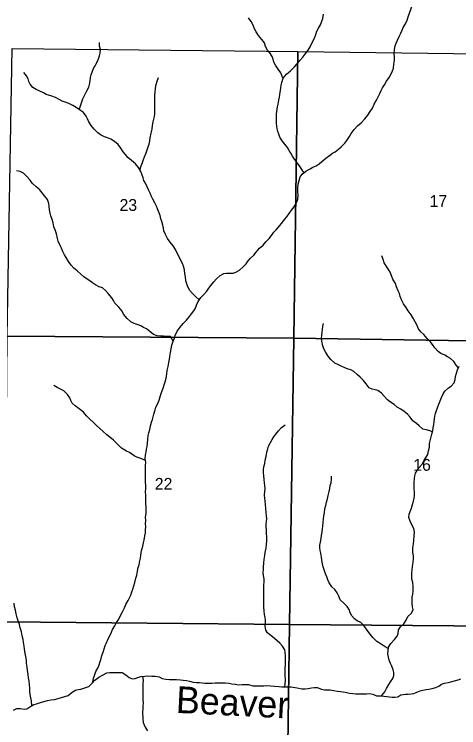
# Model space of a CAD drawing. Extents: x -10 to 158, y 8 to 33.
# Drawn here: x 25.627 to 27.203, y 16.093 to 18.62 of the extents above; entities that cross this region are included whole.
import ezdxf

# ---------------------------------------------------------------- set-up
doc = ezdxf.new("R2010")
doc.units = 0
for name, color, linetype in [('GM_X_Corporation', 7, 'Continuous'), ('GM_X_Minor_River', 7, 'Continuous'), ('GM_X_Minor_River_Text', 7, 'Continuous'), ('GM_X_Section_Text', 7, 'Continuous')]:
    doc.layers.add(name, color=color, linetype=linetype)

msp = doc.modelspace()

# ---------------------------------------------------------------- linework, layer by layer
at = {"layer": 'GM_X_Corporation'}
for points in [[(25.6188, 18.4989), (26.6319, 18.4884), (26.6176, 17.4733), (25.6011, 17.4797)], [(26.6319, 18.4884), (27.6454, 18.4748), (27.6353, 17.4572), (26.6176, 17.4733)], [(25.6011, 17.4797), (26.6176, 17.4733), (26.6025, 16.4586), (25.5928, 16.4681)], [(26.6176, 17.4733), (27.6353, 17.4572), (27.622, 16.4497), (26.6025, 16.4586)], [(26.6025, 16.4586), (26.5887, 15.4288), (25.5813, 15.4398), (25.5928, 16.4681)], [(27.622, 16.4497), (27.6041, 15.416), (26.5887, 15.4288), (26.6025, 16.4586)]]:
    msp.add_lwpolyline(points, close=True, dxfattribs=at)
at = {"layer": 'GM_X_Minor_River'}
for points in [[(26.9971, 18.5532), (27.002, 18.5638), (27.0058, 18.5733), (27.0145, 18.5863), (27.0198, 18.5988), (27.025, 18.6144), (27.0299, 18.6277), (27.0341, 18.6407), (27.0378, 18.6509), (27.0416, 18.6605), (27.0469, 18.6745), (27.0499, 18.6856), (27.0544, 18.7008), (27.0567, 18.711), (27.0589, 18.7236), (27.0623, 18.7331)], [(26.5796, 18.3935), (26.5717, 18.4127), (26.5622, 18.4255), (26.5531, 18.4396), (26.5477, 18.451), (26.5443, 18.4608), (26.5416, 18.4707), (26.5325, 18.4832), (26.5249, 18.493), (26.5172, 18.5059), (26.5138, 18.5192), (26.505, 18.5313), (26.4932, 18.5454), (26.4841, 18.5575), (26.4787, 18.5681), (26.4742, 18.5822), (26.4665, 18.5943), (26.457, 18.6072)], [(26.6535, 18.059), (26.6493, 18.0668), (26.6405, 18.0801), (26.6306, 18.0933), (26.6203, 18.1066), (26.6135, 18.1176), (26.607, 18.1278), (26.602, 18.1377), (26.5952, 18.1479), (26.586, 18.1604), (26.5769, 18.1722), (26.5681, 18.1851), (26.5643, 18.1949), (26.5613, 18.2052), (26.5593, 18.2147), (26.5578, 18.2242), (26.5566, 18.2337), (26.5562, 18.2443), (26.5562, 18.2671), (26.5603, 18.2922), (26.5629, 18.3021), (26.5651, 18.3158), (26.567, 18.3268), (26.5685, 18.3374), (26.5707, 18.35), (26.5722, 18.3595), (26.5737, 18.3694), (26.5752, 18.3789), (26.5797, 18.3941), (26.5922, 18.4078), (26.6059, 18.42), (26.6199, 18.4337), (26.6282, 18.4432), (26.6399, 18.457), (26.6505, 18.4684), (26.6611, 18.4821), (26.669, 18.4928), (26.6758, 18.5046), (26.6823, 18.5179), (26.6875, 18.5286), (26.6925, 18.5388), (26.6966, 18.5491), (26.7, 18.5601), (26.7057, 18.5708), (26.7121, 18.583), (26.7177, 18.5959), (26.7204, 18.6054), (26.7237, 18.6206)], [(26.1897, 17.4624), (26.1946, 17.473), (26.1973, 17.4825), (26.2041, 17.4981), (26.2147, 17.5115), (26.226, 17.5244), (26.237, 17.5362), (26.2476, 17.5492), (26.2551, 17.5587), (26.2631, 17.569), (26.2691, 17.5789), (26.2733, 17.5891), (26.2786, 17.6032), (26.288, 17.6169), (26.2986, 17.6272), (26.3096, 17.6398), (26.3168, 17.6493), (26.3236, 17.6588), (26.3338, 17.6718), (26.3444, 17.6824), (26.3569, 17.695), (26.3694, 17.7015), (26.3789, 17.7027), (26.3922, 17.7027), (26.4024, 17.7035), (26.4126, 17.7062), (26.4255, 17.7139), (26.4388, 17.7257), (26.4486, 17.7363), (26.4558, 17.7462), (26.4641, 17.7562), (26.4759, 17.7672), (26.4842, 17.7779), (26.4967, 17.7912), (26.5088, 17.8026), (26.519, 17.8145), (26.5307, 17.8263), (26.5387, 17.8366), (26.5477, 17.8484), (26.5564, 17.8579), (26.5678, 17.8705), (26.5757, 17.88), (26.5848, 17.8929), (26.5935, 17.9025), (26.6015, 17.9146), (26.6102, 17.9257), (26.6192, 17.9383), (26.6272, 17.9523), (26.6328, 17.9653), (26.6339, 17.9782), (26.632, 17.9919), (26.6323, 18.004), (26.6338, 18.0181), (26.6365, 18.0314), (26.641, 18.0447), (26.6474, 18.0542), (26.661, 18.0649), (26.6754, 18.073), (26.6857, 18.0783), (26.6967, 18.0829), (26.7076, 18.0902), (26.7179, 18.0982), (26.7319, 18.11), (26.7444, 18.1199), (26.755, 18.1279), (26.7652, 18.1329), (26.7762, 18.1421), (26.786, 18.1501), (26.7993, 18.1634), (26.8065, 18.1729), (26.8152, 18.187), (26.8208, 18.1984), (26.8318, 18.2122), (26.8439, 18.2247), (26.8568, 18.2362), (26.8693, 18.2499), (26.8802, 18.2625), (26.8893, 18.2754), (26.8965, 18.288), (26.9033, 18.3017), (26.9108, 18.3162), (26.9169, 18.3276), (26.9233, 18.3398), (26.9282, 18.35), (26.9327, 18.3599), (26.9391, 18.3706), (26.9471, 18.3831), (26.9558, 18.3961), (26.9633, 18.4094), (26.9682, 18.4193), (26.9712, 18.4292), (26.9723, 18.444), (26.9746, 18.4573), (26.9749, 18.468), (26.9741, 18.4809), (26.9749, 18.4953), (26.9779, 18.5079), (26.9813, 18.5182), (26.9858, 18.5288), (26.9911, 18.5417), (26.9971, 18.5532)], [(25.8569, 18.2828), (25.8617, 18.2963), (25.8651, 18.3062), (25.8703, 18.321), (25.8771, 18.3351), (25.8843, 18.3488), (25.8907, 18.3625), (25.8934, 18.372), (25.8956, 18.3841), (25.8967, 18.3967), (25.899, 18.4062), (25.9039, 18.4184), (25.908, 18.4282), (25.9133, 18.4378), (25.919, 18.4496), (25.9258, 18.4625), (25.9295, 18.4728), (25.9314, 18.4827), (25.9321, 18.4952), (25.9295, 18.5077), (25.9287, 18.5206)], [(26.2825, 17.6089), (26.2698, 17.6203), (26.2599, 17.6294), (26.2496, 17.6415), (26.242, 17.6544), (26.2382, 17.665), (26.2351, 17.676), (26.2336, 17.6901), (26.232, 17.7014), (26.2308, 17.7147), (26.2274, 17.7273), (26.2236, 17.7375), (26.2167, 17.7504), (26.2102, 17.7637), (26.2049, 17.7735), (26.198, 17.7864), (26.1897, 17.7993), (26.1798, 17.813), (26.1695, 17.8262), (26.1626, 17.8406), (26.1569, 17.8528), (26.1561, 17.863), (26.1538, 17.8725), (26.1503, 17.8858), (26.1469, 17.8953), (26.1435, 17.9071), (26.1389, 17.9192), (26.1351, 17.9306), (26.1312, 17.9401), (26.1248, 17.9518), (26.1175, 17.9651), (26.1122, 17.9769), (26.1084, 17.9863), (26.1038, 17.9958), (26.0977, 18.0091), (26.0919, 18.022), (26.0866, 18.0315), (26.0843, 18.0413), (26.079, 18.0539), (26.0751, 18.0634), (26.0668, 18.0778), (26.0569, 18.0899), (26.0428, 18.1024), (26.0299, 18.1133), (26.0215, 18.1232), (26.0131, 18.1334), (26.0047, 18.1463), (25.9948, 18.1588), (25.9819, 18.169), (25.9694, 18.1773), (25.9568, 18.1826), (25.9466, 18.1864), (25.9325, 18.1932), (25.923, 18.2007), (25.9101, 18.2132), (25.8998, 18.2257), (25.8914, 18.2394), (25.8861, 18.25), (25.8815, 18.2595), (25.872, 18.272), (25.861, 18.2799), (25.8461, 18.2901), (25.834, 18.2973), (25.8207, 18.3037), (25.807, 18.3086), (25.7968, 18.3128), (25.7865, 18.318), (25.7728, 18.3256), (25.7599, 18.3305), (25.7394, 18.3365), (25.7299, 18.3418), (25.7177, 18.3482), (25.7048, 18.3539), (25.6927, 18.361), (25.6828, 18.3724), (25.6786, 18.3823), (25.6759, 18.3917), (25.6702, 18.4016), (25.661, 18.4141)], [(26.0722, 18.0683), (26.077, 18.0827), (26.0811, 18.0949), (26.0853, 18.1052), (26.0891, 18.1154), (26.0943, 18.1299), (26.0981, 18.1402), (26.1019, 18.1501), (26.1045, 18.1603), (26.1071, 18.1721), (26.109, 18.182), (26.1124, 18.1987), (26.1157, 18.2136), (26.1172, 18.2261), (26.1195, 18.2386), (26.1221, 18.2481), (26.124, 18.258), (26.1255, 18.2675), (26.1254, 18.3048), (26.1246, 18.3177), (26.1246, 18.3336), (26.126, 18.3447), (26.1271, 18.3583), (26.1298, 18.3709), (26.1339, 18.3834), (26.1381, 18.3967)], [(26.1897, 17.4624), (26.1806, 17.4791), (26.1677, 17.479), (26.1559, 17.4794), (26.1461, 17.4797), (26.1339, 17.4812), (26.1206, 17.4861), (26.1077, 17.4959), (26.0951, 17.5058), (26.0853, 17.5103), (26.0758, 17.5159), (26.0659, 17.5205), (26.0518, 17.525), (26.0397, 17.5303), (26.0267, 17.5424), (26.0146, 17.5579), (26.0088, 17.5689), (25.9974, 17.5829), (25.9834, 17.5962), (25.9784, 17.606), (25.9723, 17.6155), (25.9601, 17.631), (25.9498, 17.642), (25.9392, 17.6507), (25.9282, 17.6549), (25.9145, 17.662), (25.9046, 17.6692), (25.8947, 17.6753), (25.8849, 17.6821), (25.8731, 17.6904), (25.8624, 17.6995), (25.8503, 17.7116), (25.8385, 17.7203), (25.8282, 17.7309), (25.819, 17.7449), (25.8107, 17.7586), (25.8046, 17.768), (25.7981, 17.7817), (25.7939, 17.7915), (25.7882, 17.8033), (25.7828, 17.8162), (25.7801, 17.8257), (25.7763, 17.842), (25.7717, 17.8564), (25.7675, 17.8671), (25.7641, 17.8815), (25.7614, 17.8929), (25.7568, 17.9061), (25.7545, 17.916), (25.7518, 17.927), (25.7506, 17.9403), (25.7491, 17.9498), (25.7441, 17.9638), (25.7338, 17.9767), (25.7255, 17.9873), (25.7167, 17.9995), (25.7038, 18.0093), (25.6905, 18.0218), (25.6832, 18.0328), (25.6707, 18.046), (25.6597, 18.0578), (25.6475, 18.0627), (25.6346, 18.066)], [(27.2018, 17.3682), (27.1937, 17.3771), (27.1849, 17.3896), (27.1731, 17.4006), (27.1625, 17.4066), (27.153, 17.4123), (27.1393, 17.4183), (27.1298, 17.4255), (27.118, 17.4384), (27.11, 17.4501), (27.102, 17.4604), (27.0913, 17.4721), (27.0795, 17.4857), (27.0685, 17.4952), (27.0601, 17.5058), (27.054, 17.5195), (27.0483, 17.5301), (27.0418, 17.5441), (27.0346, 17.5559), (27.0236, 17.5699), (27.0159, 17.5813), (27.0072, 17.5942), (27.0011, 17.6067), (26.9957, 17.6203), (26.9927, 17.631), (26.9885, 17.6408), (26.9827, 17.6545), (26.9781, 17.6666), (26.9694, 17.6814), (26.9652, 17.6917), (26.9595, 17.7061), (26.9534, 17.7156), (26.9389, 17.7398), (26.9343, 17.7516), (26.9297, 17.7641)], [(27.1095, 17.1411), (27.1009, 17.1444), (27.0887, 17.1477), (27.0758, 17.1507), (27.0621, 17.1621), (27.0526, 17.1704), (27.0397, 17.1799), (27.0302, 17.1927), (27.021, 17.2037), (27.0089, 17.2124), (26.9971, 17.2207), (26.9842, 17.2287), (26.9735, 17.2374), (26.9606, 17.2465), (26.95, 17.2548), (26.9385, 17.2669), (26.929, 17.2779), (26.9161, 17.287), (26.9062, 17.2892), (26.8956, 17.2918), (26.8857, 17.2967), (26.8747, 17.3107), (26.8655, 17.3229), (26.8538, 17.335), (26.8439, 17.3426), (26.8309, 17.3547), (26.8199, 17.3603), (26.8104, 17.3633), (26.796, 17.3686), (26.7854, 17.3735), (26.7759, 17.3784), (26.7633, 17.3841), (26.7492, 17.3966), (26.7397, 17.4087), (26.731, 17.4223), (26.7245, 17.4352), (26.7207, 17.4459), (26.7176, 17.4622), (26.7164, 17.4724), (26.7168, 17.4823), (26.7183, 17.493), (26.7194, 17.5044), (26.7213, 17.5142), (26.7227, 17.5245)], [(25.9057, 16.2534), (25.908, 16.268), (25.9113, 16.2782), (25.9155, 16.2923), (25.9238, 16.3056), (25.9276, 16.3159), (25.9317, 16.3276), (25.9347, 16.3383), (25.9374, 16.3489), (25.9419, 16.3599), (25.946, 16.3725), (25.9491, 16.3835), (25.9536, 16.3938), (25.9592, 16.4075), (25.9664, 16.4208), (25.9713, 16.431), (25.9751, 16.4405), (25.983, 16.4539), (25.9898, 16.4649), (25.9974, 16.4778), (26.0031, 16.4904), (26.0091, 16.501), (26.0171, 16.517), (26.0227, 16.5295), (26.031, 16.5429), (26.0359, 16.5524), (26.0401, 16.5626), (26.0439, 16.574), (26.0469, 16.5839), (26.0503, 16.5949), (26.0548, 16.6071), (26.0582, 16.6219), (26.0619, 16.6333), (26.0642, 16.647), (26.0661, 16.6603), (26.0691, 16.6702), (26.0724, 16.6842), (26.0743, 16.6937), (26.0751, 16.7032), (26.0766, 16.7135), (26.0788, 16.7238), (26.0822, 16.7359), (26.0848, 16.7473), (26.0871, 16.7576), (26.0897, 16.7724), (26.0916, 16.783), (26.0919, 16.7929), (26.0927, 16.8051), (26.0926, 16.8153), (26.093, 16.8267), (26.0926, 16.8385), (26.0944, 16.8514), (26.0944, 16.862), (26.094, 16.8749), (26.0936, 16.8863), (26.0936, 16.9011), (26.0928, 16.9159), (26.0924, 16.9296), (26.0927, 16.9395), (26.0927, 16.9513), (26.0923, 16.9638), (26.0919, 16.9752), (26.0918, 16.9961), (26.0922, 17.0082), (26.0925, 17.0215), (26.0929, 17.0333), (26.0913, 17.0458), (26.0924, 17.0591), (26.0943, 17.0686), (26.0962, 17.08), (26.0984, 17.0895), (26.0992, 17.1013), (26.0999, 17.1138), (26.1018, 17.1275), (26.1036, 17.137), (26.1074, 17.1495), (26.11, 17.1625), (26.113, 17.175), (26.1168, 17.1849), (26.1194, 17.1944), (26.1213, 17.2039), (26.1258, 17.2183), (26.1292, 17.2278), (26.1353, 17.2411), (26.1405, 17.2533), (26.1454, 17.2693), (26.1492, 17.2807), (26.1549, 17.2959), (26.1586, 17.3077), (26.1616, 17.3183), (26.1654, 17.3313), (26.1676, 17.3468), (26.1687, 17.3582), (26.1725, 17.3719), (26.1751, 17.3864), (26.1766, 17.3974), (26.1785, 17.4076), (26.1807, 17.4217), (26.1826, 17.435), (26.1852, 17.4483), (26.1897, 17.4624)], [(26.9287, 16.2053), (26.9402, 16.2201), (26.947, 16.2319), (26.955, 16.2452), (26.9603, 16.2547), (26.9686, 16.2676), (26.9727, 16.2779), (26.9727, 16.2877), (26.9708, 16.298), (26.9651, 16.3105), (26.9613, 16.3207), (26.9567, 16.3325), (26.9536, 16.3423), (26.9517, 16.3545), (26.952, 16.3651), (26.9539, 16.3784), (26.9615, 16.3906), (26.9755, 16.4051), (26.9849, 16.4169), (26.9876, 16.4267), (26.9898, 16.4389), (26.9959, 16.4503), (27.0084, 16.461), (27.0167, 16.4735), (27.0223, 16.4865), (27.0348, 16.4986), (27.0409, 16.5112), (27.039, 16.5211), (27.0374, 16.5343), (27.0374, 16.545), (27.0381, 16.5556), (27.0396, 16.5655), (27.0407, 16.578), (27.0418, 16.5928), (27.0395, 16.6069), (27.0368, 16.619), (27.0364, 16.6308), (27.0368, 16.6406), (27.0375, 16.6517), (27.039, 16.6642), (27.0416, 16.6782), (27.0427, 16.6919), (27.042, 16.7014), (27.0404, 16.7143), (27.0404, 16.7295), (27.0426, 16.7439), (27.0434, 16.7565), (27.0448, 16.772), (27.0459, 16.785), (27.0436, 16.7979), (27.036, 16.8111), (27.0311, 16.824), (27.0257, 16.8369), (27.0276, 16.8491), (27.031, 16.8586), (27.0355, 16.8704), (27.0393, 16.8829), (27.0423, 16.8947), (27.0445, 16.9057), (27.0456, 16.9159), (27.0456, 16.9266), (27.0452, 16.9387), (27.0444, 16.9516), (27.0444, 16.9619), (27.0459, 16.9756), (27.047, 16.9851), (27.0496, 16.9946), (27.0549, 17.0045), (27.0625, 17.014), (27.0727, 17.0269), (27.0795, 17.0387), (27.0878, 17.0513), (27.0931, 17.0608), (27.0961, 17.0737), (27.0991, 17.087), (27.0991, 17.0995), (27.1032, 17.1136), (27.1051, 17.1235), (27.1077, 17.133), (27.1104, 17.1451), (27.1126, 17.1554), (27.1145, 17.1664), (27.1156, 17.1759), (27.1167, 17.1866), (27.1182, 17.1961), (27.1201, 17.2059), (27.1239, 17.2166), (27.1288, 17.2291), (27.1325, 17.239), (27.1371, 17.2504), (27.142, 17.2622), (27.148, 17.2751), (27.154, 17.2854), (27.1665, 17.2965), (27.1764, 17.3026), (27.187, 17.3148), (27.1896, 17.3269), (27.1919, 17.3364), (27.1952, 17.349), (27.1986, 17.3608), (27.2039, 17.3733)], [(26.0922, 17.039), (26.0754, 17.0469), (26.0617, 17.051), (26.0522, 17.0563), (26.0359, 17.0673), (26.0249, 17.0729), (26.0074, 17.0831), (25.9925, 17.0967), (25.9781, 17.1111), (25.9655, 17.1221), (25.9545, 17.13), (25.9416, 17.1418), (25.9298, 17.1527), (25.9188, 17.1633), (25.9062, 17.1747), (25.8944, 17.1853), (25.8826, 17.197), (25.872, 17.211), (25.8621, 17.219), (25.8518, 17.2262), (25.8423, 17.233), (25.8324, 17.2421), (25.8271, 17.2523), (25.8237, 17.2618), (25.8153, 17.2735), (25.802, 17.286), (25.7887, 17.2928), (25.7788, 17.2985), (25.767, 17.3049)], [(26.586, 16.2372), (26.588, 16.2584), (26.5879, 16.2823), (26.5875, 16.2945), (26.5879, 16.3051), (26.5886, 16.3154), (26.5886, 16.3264), (26.589, 16.337), (26.5889, 16.3469), (26.5878, 16.359), (26.5858, 16.3685), (26.5778, 16.3818), (26.5687, 16.392), (26.5592, 16.4007), (26.5493, 16.4083), (26.525, 16.4287), (26.5193, 16.4381), (26.5166, 16.4526), (26.5181, 16.4636), (26.5181, 16.4735), (26.5165, 16.4829), (26.5138, 16.4932), (26.5131, 16.5053), (26.5115, 16.5213), (26.5114, 16.5486), (26.5118, 16.5615), (26.5114, 16.5748), (26.5113, 16.5862), (26.5117, 16.5972), (26.5124, 16.6094), (26.5124, 16.6207), (26.5105, 16.6318), (26.5097, 16.6424), (26.5101, 16.6523), (26.5108, 16.6617), (26.5119, 16.6769), (26.5134, 16.6887), (26.5149, 16.7024), (26.5167, 16.7134), (26.5194, 16.729), (26.5208, 16.7434), (26.522, 16.754), (26.5227, 16.7677), (26.5215, 16.7814), (26.5207, 16.7932), (26.5196, 16.8038), (26.5195, 16.8133), (26.5214, 16.8235), (26.5222, 16.833), (26.5214, 16.8429), (26.5202, 16.855), (26.5187, 16.8698), (26.5171, 16.8831), (26.5159, 16.8957), (26.5152, 16.9055), (26.5144, 16.9165), (26.5155, 16.9295), (26.5162, 16.9401), (26.5154, 16.9507), (26.5143, 16.9602), (26.5131, 16.9724), (26.5116, 16.9853), (26.5104, 16.9963), (26.5107, 17.0069), (26.5122, 17.0172), (26.5149, 17.0293), (26.5167, 17.0403), (26.5194, 17.0536), (26.5224, 17.0692), (26.5254, 17.0802), (26.5288, 17.0901), (26.5359, 17.1034), (26.5416, 17.1133), (26.5469, 17.1228), (26.5537, 17.1331), (26.5632, 17.1445), (26.5745, 17.1567), (26.5874, 17.1655)], [(26.9531, 16.3728), (26.9421, 16.3795), (26.9273, 16.389), (26.9129, 16.3984), (26.8984, 16.4124), (26.8882, 16.4245), (26.8802, 16.4351), (26.8733, 16.445), (26.8653, 16.456), (26.8551, 16.465), (26.8429, 16.4715), (26.8334, 16.4783), (26.8235, 16.4889), (26.8182, 16.5002), (26.8147, 16.5109), (26.8075, 16.5226), (26.7961, 16.5332), (26.7828, 16.5453), (26.7778, 16.5589), (26.7713, 16.5707), (26.763, 16.5821), (26.7531, 16.5915), (26.7432, 16.6055), (26.739, 16.6162), (26.7348, 16.6275), (26.7302, 16.6378), (26.7252, 16.6518), (26.7225, 16.6624), (26.7199, 16.6738), (26.7179, 16.686), (26.716, 16.697), (26.7133, 16.711), (26.711, 16.7205), (26.7099, 16.7303), (26.7102, 16.7398), (26.7125, 16.7505), (26.7151, 16.763), (26.7166, 16.7733), (26.7181, 16.7862), (26.72, 16.7968), (26.7207, 16.8071), (26.7222, 16.8192), (26.7248, 16.8432), (26.7263, 16.8542), (26.7285, 16.8679), (26.7315, 16.8804), (26.7341, 16.8914), (26.7372, 16.904), (26.7398, 16.915), (26.7432, 16.929), (26.7454, 16.9397), (26.7473, 16.9503), (26.7499, 16.9598), (26.7518, 16.9743), (26.7521, 16.9838)], [(25.6893, 16.1707), (25.6873, 16.1875), (25.6854, 16.1985), (25.6834, 16.2103), (25.6823, 16.2213), (25.6815, 16.2315), (25.6803, 16.2456), (25.6792, 16.2577), (25.6776, 16.2698), (25.6764, 16.2816), (25.6738, 16.2968), (25.6722, 16.3066), (25.6703, 16.3218), (25.6699, 16.3317), (25.6683, 16.3446), (25.6657, 16.3552), (25.663, 16.3719), (25.6614, 16.3818), (25.6591, 16.3954), (25.6579, 16.4053), (25.6553, 16.4186), (25.6518, 16.4326), (25.648, 16.4467), (25.6449, 16.458), (25.6403, 16.4713), (25.6365, 16.4823), (25.6338, 16.496), (25.6311, 16.5093), (25.6281, 16.5206), (25.6258, 16.5343)], [(25.624, 16.1554), (25.6357, 16.1611), (25.6486, 16.1608), (25.6615, 16.1589), (25.6714, 16.1593), (25.682, 16.1662), (25.6957, 16.1746), (25.7051, 16.1773), (25.7199, 16.1815), (25.7321, 16.1857), (25.7446, 16.1888), (25.7579, 16.1915), (25.7689, 16.1931), (25.7818, 16.1958), (25.7946, 16.1992), (25.8056, 16.2027), (25.8178, 16.2073), (25.8318, 16.2187), (25.8435, 16.226), (25.853, 16.2279), (25.8629, 16.2291), (25.8765, 16.2337), (25.8906, 16.2387), (25.9038, 16.2512), (25.9121, 16.2608), (25.9262, 16.2722), (25.9394, 16.2791), (25.955, 16.2867), (25.966, 16.2879), (25.9774, 16.2879), (25.9891, 16.2883), (25.999, 16.2884), (26.0096, 16.288), (26.0225, 16.2801), (26.0343, 16.2707), (26.0446, 16.2658), (26.0556, 16.2673), (26.065, 16.2704), (26.0757, 16.2746), (26.0893, 16.2758), (26.1007, 16.2762), (26.114, 16.2755), (26.1269, 16.2748), (26.1402, 16.2725), (26.1512, 16.2676), (26.1645, 16.265), (26.1766, 16.2639), (26.188, 16.264), (26.2021, 16.2629), (26.2165, 16.2618), (26.226, 16.261), (26.2374, 16.2596), (26.248, 16.2573)], [(26.0812, 16.2751), (26.0833, 16.2598), (26.0826, 16.2492), (26.0822, 16.2378), (26.0826, 16.2279), (26.0823, 16.2146), (26.0823, 16.2051), (26.0827, 16.1919), (26.0835, 16.1812), (26.0831, 16.1695), (26.0828, 16.16), (26.082, 16.1486), (26.0821, 16.1239), (26.0836, 16.111), (26.0913, 16.0951), (26.0989, 16.0811)], [(26.248, 16.2573), (26.2609, 16.2543), (26.273, 16.2532), (26.2833, 16.2529), (26.3023, 16.2507), (26.3155, 16.2499), (26.3273, 16.25), (26.3395, 16.2512), (26.352, 16.2516), (26.3744, 16.2517), (26.3888, 16.2502), (26.3987, 16.2487), (26.4112, 16.2465), (26.4218, 16.245), (26.4343, 16.2454), (26.4442, 16.2462), (26.4575, 16.2458), (26.4731, 16.2413), (26.4875, 16.241), (26.4977, 16.2414), (26.5118, 16.2415), (26.5228, 16.2419), (26.5349, 16.2412), (26.5493, 16.2401), (26.5645, 16.2386), (26.5755, 16.2375), (26.585, 16.2372), (26.5983, 16.2376), (26.6089, 16.238), (26.6233, 16.2354), (26.6362, 16.2324), (26.6461, 16.2309), (26.6579, 16.2302), (26.6689, 16.2317), (26.681, 16.2337), (26.6905, 16.2348), (26.7011, 16.2349), (26.7156, 16.2296), (26.7266, 16.2266), (26.7372, 16.2274), (26.7471, 16.2267), (26.7603, 16.2248), (26.7729, 16.2226), (26.7835, 16.2207), (26.793, 16.2192), (26.8055, 16.217), (26.815, 16.2155), (26.8272, 16.2136), (26.8378, 16.2129), (26.8477, 16.2126), (26.8628, 16.2126), (26.8757, 16.2126), (26.8852, 16.2134), (26.8981, 16.2112), (26.9107, 16.2055), (26.9239, 16.206), (26.9372, 16.2041), (26.9475, 16.203), (26.957, 16.2015), (26.9665, 16.2008), (26.9763, 16.2008), (26.9869, 16.2024), (26.9979, 16.2092), (27.0139, 16.2116), (27.0237, 16.2116), (27.034, 16.2124), (27.0438, 16.2143), (27.0541, 16.2182), (27.0658, 16.2239), (27.0757, 16.2262), (27.0871, 16.2277), (27.0969, 16.2293), (27.1083, 16.2312), (27.1212, 16.2347), (27.1318, 16.2393), (27.1417, 16.2465), (27.1523, 16.2504), (27.1648, 16.2531), (27.175, 16.2554), (27.1879, 16.2588), (27.2008, 16.2627), (27.2107, 16.2657)]]:
    msp.add_lwpolyline(points, dxfattribs=at)

# ---------------------------------------------------------------- texts
at = {"layer": 'GM_X_Minor_River_Text'}
msp.add_text('Beaver', height=0.0947, rotation=357.0891, dxfattribs=at).set_placement((26.1984, 16.1455))
at = {"layer": 'GM_X_Section_Text'}
for s, p in [('17', (27.0996, 17.9376)), ('23', (26, 17.9237)), ('16', (27.0416, 17.0029)), ('22', (26.125, 16.9357))]:
    msp.add_text(s, height=0.04186, rotation=0, dxfattribs=at).set_placement(p)

doc.saveas('drawing.dxf')
